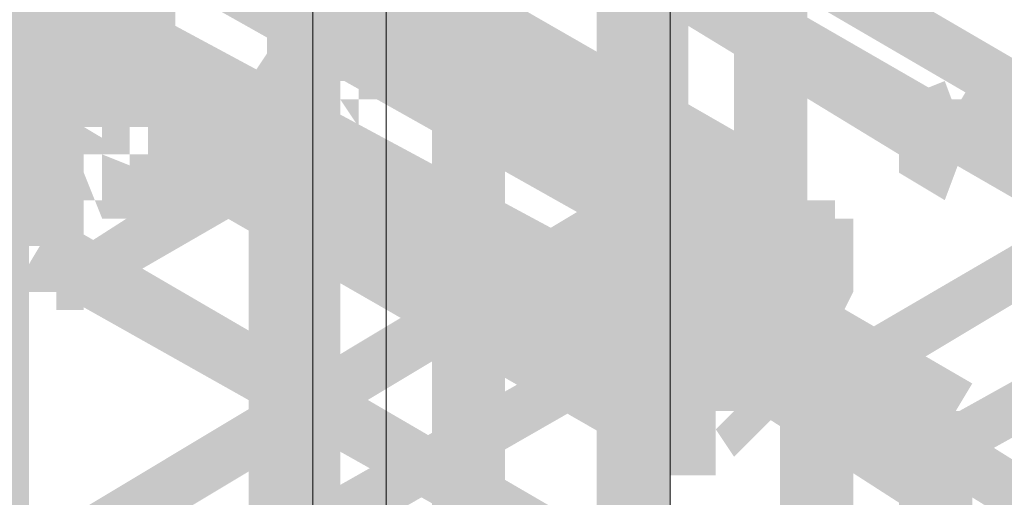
# Model space of a CAD drawing. Header units: millimetres. Extents: x -91 to 1961, y -1152 to 358.
# Tile 775 of 1056: x 238.541 to 240.32, y 123.81 to 124.672. Entities that reach past the tile are written whole.
import ezdxf

# ---------------------------------------------------------------- set-up
doc = ezdxf.new("R2010")
doc.units = ezdxf.units.MM
doc.header["$MEASUREMENT"] = 0
doc.layers.get('0').update_dxf_attribs({"linetype": 'CONTINUOUS'})

msp = doc.modelspace()

# ---------------------------------------------------------------- hatches: boundary and pattern name
at = {"true_color": 0xaaaaaa}
h = msp.add_hatch(color=253, dxfattribs=at)
h.paths.add_polyline_path([(239.7159, 144.5471), (239.7159, 138.194), (239.5835, 138.194), (239.5835, 144.5471)])
h.paths.add_polyline_path([(239.7159, 135.0174), (239.7159, 128.6642), (239.5835, 128.6642), (239.5835, 135.0174)])
h.paths.add_polyline_path([(239.7159, 125.4877), (239.7159, 119.1345), (239.5835, 119.1345), (239.5835, 125.4877)])
h.paths.add_polyline_path([(239.7159, 115.9579), (239.7159, 109.6048), (239.5835, 109.6048), (239.5835, 115.9579)])
h.paths.add_polyline_path([(239.7159, 106.4282), (239.7159, 100.0751), (239.5835, 100.0751), (239.5835, 106.4282)])
h = msp.add_hatch(color=253, dxfattribs=at)
h.paths.add_polyline_path([(239.1203, 144.4644), (239.1203, 138.1113), (238.9879, 138.1113), (238.9879, 144.4644)])
h.paths.add_polyline_path([(239.1203, 134.9347), (239.1203, 128.5815), (238.9879, 128.5815), (238.9879, 134.9347)])
h.paths.add_polyline_path([(239.1203, 125.4049), (239.1203, 119.0518), (238.9879, 119.0518), (238.9879, 125.4049)])
h.paths.add_polyline_path([(239.1203, 115.8752), (239.1203, 109.5221), (238.9879, 109.5221), (238.9879, 115.8752)])
h.paths.add_polyline_path([(239.1203, 106.3455), (239.1203, 99.9923), (238.9879, 99.9923), (238.9879, 106.3455)])
h = msp.add_hatch(color=253, dxfattribs=at)
h.paths.add_polyline_path([(239.2857, 99.6118), (239.2857, 105.965), (239.4181, 105.965), (239.4181, 99.6118)])
h.paths.add_polyline_path([(239.2857, 109.1415), (239.2857, 115.4947), (239.4181, 115.4947), (239.4181, 109.1415)])
h.paths.add_polyline_path([(239.2857, 118.6713), (239.2857, 125.0244), (239.4181, 125.0244), (239.4181, 118.6713)])
h.paths.add_polyline_path([(239.2857, 128.201), (239.2857, 134.5542), (239.4181, 134.5542), (239.4181, 128.201)])
h.paths.add_polyline_path([(239.2857, 137.7307), (239.2857, 144.0839), (239.4181, 144.0839), (239.4181, 137.7307)])
h = msp.add_hatch(color=253, dxfattribs=at)
h.paths.add_polyline_path([(238.9548, 99.1155), (238.9548, 105.4686), (239.0706, 105.4686), (239.0706, 99.1155)])
h.paths.add_polyline_path([(238.9548, 108.6452), (238.9548, 114.9983), (239.0706, 114.9983), (239.0706, 108.6452)])
h.paths.add_polyline_path([(238.9548, 118.1749), (238.9548, 124.5281), (239.0706, 124.5281), (239.0706, 118.1749)])
h.paths.add_polyline_path([(238.9548, 127.7047), (238.9548, 134.0578), (239.0706, 134.0578), (239.0706, 127.7047)])
h.paths.add_polyline_path([(238.9548, 137.2344), (238.9548, 143.5875), (239.0706, 143.5875), (239.0706, 137.2344)])
h = msp.add_hatch(color=253, dxfattribs=at)
h.paths.add_polyline_path([(265.4594, 110.0019), (259.95, 113.1784), (259.9997, 113.2612), (265.509, 110.0846)])
h.paths.add_polyline_path([(257.2036, 114.7336), (251.6942, 117.9102), (251.7439, 117.9929), (257.2367, 114.8164)])
h.paths.add_polyline_path([(248.9478, 119.5316), (243.4384, 122.7082), (243.5212, 122.7909), (248.9809, 119.6143)])
h.paths.add_polyline_path([(240.7251, 124.2634), (236.44, 126.7616), (236.4897, 126.8443), (240.7747, 124.3461)])
h = msp.add_hatch(color=253, dxfattribs=at)
h.paths.add_polyline_path([(236.4897, 126.6789), (241.9991, 123.5023), (241.9494, 123.4196), (236.44, 126.5962)])
h.paths.add_polyline_path([(244.7455, 121.8975), (250.2548, 118.7209), (250.2052, 118.6382), (244.7124, 121.8148)])
h.paths.add_polyline_path([(253.0013, 117.1492), (258.5106, 113.9726), (258.4775, 113.8899), (252.9682, 117.0664)])
h.paths.add_polyline_path([(261.2736, 112.3677), (265.509, 109.9522), (265.4594, 109.8695), (261.224, 112.285)])
h = msp.add_hatch(color=253, dxfattribs=at)
h.paths.add_polyline_path([(240.1791, 124.5281), (240.295, 124.5281), (240.295, 124.4288), (240.1791, 124.4288)])
h.paths.add_polyline_path([(239.0706, 125.1568), (239.1203, 125.1568), (239.1203, 125.0244), (239.0706, 125.0244)])
for points in [[(239.1203, 125.1568), (240.1791, 124.5281), (240.1295, 124.4288), (239.0706, 125.0741)], [(240.1791, 124.4288), (239.1203, 125.0741), (239.1534, 125.1568), (240.2122, 124.5281)], [(239.1203, 125.0741), (239.1203, 124.5612), (239.2361, 124.5612), (239.2361, 125.0741)], [(239.7159, 124.2303), (238.657, 124.8259), (238.6901, 124.9086), (239.749, 124.313)], [(239.9144, 124.313), (239.0376, 124.8259), (239.0706, 124.9086), (239.9641, 124.3957)], [(239.6166, 124.859), (239.6166, 124.3461), (239.749, 124.3461), (239.749, 124.859)], [(238.6074, 124.7763), (239.7159, 124.1806), (239.6663, 124.0483), (238.5578, 124.6439)], [(239.9641, 124.1806), (239.0706, 124.6935), (239.1203, 124.7763), (240.0137, 124.2634)], [(238.5247, 124.7266), (238.5247, 124.2634), (238.657, 124.2634), (238.657, 124.7266)], [(238.657, 124.6108), (238.657, 124.4784), (238.7398, 124.4784), (238.7398, 124.6108)], [(239.5835, 124.0152), (238.7398, 124.5281), (238.7728, 124.6108), (239.6166, 124.0979)], [(240.1295, 124.5281), (240.2122, 124.5612), (240.2619, 124.4288), (240.1791, 124.3957)], [(240.2619, 124.5612), (241.3207, 123.9656), (241.2711, 123.8828), (240.2122, 124.4784)], [(239.1203, 124.4288), (238.6901, 124.1806), (238.657, 124.2634), (239.0706, 124.5281)], [(240.2122, 124.3461), (240.1295, 124.3957), (240.1791, 124.5281), (240.2619, 124.4784)], [(240.1295, 124.5281), (240.1295, 124.3957), (240.1791, 124.3957), (240.1791, 124.5281)], [(239.6663, 123.8828), (238.7728, 124.3957), (238.8225, 124.4784), (239.7159, 123.9656)], [(239.7159, 124.313), (238.2269, 123.4196), (238.1772, 123.5023), (239.6663, 124.3957)], [(239.8813, 124.1806), (239.6663, 124.313), (239.7159, 124.3957), (239.9144, 124.2634)], [(240.5928, 124.313), (240.0137, 123.9656), (239.9641, 124.0483), (240.5597, 124.3957)], [(239.6663, 123.585), (238.5578, 124.2303), (238.6074, 124.313), (239.7159, 123.6678)], [(239.749, 124.313), (240.2619, 124.0152), (240.2122, 123.9325), (239.7159, 124.2303)], [(238.3923, 123.4196), (239.8813, 124.2634), (239.9144, 124.1806), (238.4419, 123.3369)], [(239.6663, 123.585), (238.6074, 124.1806), (238.657, 124.2634), (239.7159, 123.6678)], [(238.6074, 124.2634), (238.6074, 124.1476), (238.657, 124.1476), (238.657, 124.2634)], [(239.6663, 124.2303), (239.7159, 124.2634), (239.749, 124.2303), (239.7159, 124.1806)], [(239.7159, 124.2634), (240.7251, 123.6347), (240.6755, 123.5519), (239.6663, 124.1806)], [(240.1791, 123.9325), (240.7747, 124.2634), (240.8078, 124.1806), (240.2122, 123.8497)], [(239.8317, 124.0483), (239.9144, 124.2303), (240.0468, 124.1806), (239.9641, 124.0152)], [(240.1295, 123.8001), (239.6663, 124.0979), (239.7159, 124.1806), (240.1791, 123.8828)], [(240.1791, 123.8497), (239.9641, 123.9656), (240.0137, 124.0483), (240.2122, 123.9325)], [(239.9144, 124.0152), (239.9144, 123.37), (240.0468, 123.37), (240.0468, 124.0152)], [(240.1791, 123.9656), (240.1791, 123.8828), (240.295, 123.8828), (240.295, 123.9656)], [(240.2619, 123.8001), (240.1791, 123.767), (240.1295, 123.8828), (240.2122, 123.9325)], [(240.1295, 123.8828), (240.1295, 123.2541), (240.2619, 123.2541), (240.2619, 123.8828)]]:
    msp.add_hatch(color=253, dxfattribs=at).paths.add_polyline_path(points)
h = msp.add_hatch(color=253, dxfattribs=at)
h.paths.add_polyline_path([(239.0376, 124.7763), (239.0376, 124.8259), (239.0376, 124.859), (239.0706, 124.8259), (239.0376, 124.859), (239.0706, 124.9086), (239.1203, 124.859), (239.1534, 124.859), (239.1534, 124.8259), (239.1534, 124.7763)])
h.paths.add_polyline_path([(239.0376, 124.859), (238.9879, 124.9086), (238.9879, 124.859), (238.9548, 124.859), (238.9548, 124.9913), (238.9879, 124.9913), (239.0376, 124.9417), (239.0706, 124.9086)])
h.paths.add_polyline_path([(238.9548, 124.859), (238.9052, 124.859), (238.9548, 124.9086), (238.9052, 124.859), (238.8556, 124.8259), (238.8225, 124.8259), (238.8556, 124.859), (238.8225, 124.8259), (238.7728, 124.7763), (238.8225, 124.8259), (238.8225, 124.7763), (238.7728, 124.7266), (238.7398, 124.6935), (238.7728, 124.7266), (238.7728, 124.6935), (238.7398, 124.6439), (238.6901, 124.6108), (238.7398, 124.6439), (238.7398, 124.6108), (238.7398, 124.5612), (238.6074, 124.5612), (238.6074, 124.6108), (238.6074, 124.6439), (238.657, 124.6439), (238.6901, 124.6935), (238.657, 124.6935), (238.657, 124.7266), (238.6901, 124.7266), (238.7398, 124.7763), (238.6901, 124.7763), (238.6901, 124.8259), (238.7398, 124.8259), (238.7728, 124.859), (238.8225, 124.9086), (238.8225, 124.9417), (238.8556, 124.9417), (238.8556, 124.9086), (238.9052, 124.9417), (238.9052, 124.9913), (238.9548, 124.9913)])
h = msp.add_hatch(color=253, dxfattribs=at)
h.paths.add_polyline_path([(239.0376, 124.7763), (238.9879, 124.7763), (238.9879, 124.9086), (239.0376, 124.9086)])
h.paths.add_polyline_path([(238.9879, 124.7763), (238.9548, 124.7763), (238.9548, 124.9086), (238.9879, 124.9086)])
h.paths.add_polyline_path([(238.9548, 124.7763), (238.9052, 124.7763), (238.9052, 124.9086), (238.9548, 124.9086)])
h.paths.add_polyline_path([(238.9548, 124.8259), (238.9052, 124.7763), (238.8556, 124.8259), (238.9052, 124.859)])
h.paths.add_polyline_path([(238.8556, 124.7266), (238.8225, 124.7266), (238.9052, 124.8259), (238.9052, 124.7763), (238.8556, 124.7266), (238.8225, 124.6935), (238.7728, 124.7266), (238.8225, 124.7763), (238.7728, 124.7763), (238.7728, 124.8259), (238.8225, 124.859), (238.8556, 124.859)])
h.paths.add_polyline_path([(238.8225, 124.6935), (238.7728, 124.6439), (238.8225, 124.6935), (238.8225, 124.6439), (238.6901, 124.6439), (238.6901, 124.6935), (238.7398, 124.6935), (238.7728, 124.7266)])
h.paths.add_polyline_path([(238.8225, 124.6439), (238.8225, 124.6108), (238.8225, 124.5612), (238.6901, 124.5612), (238.6901, 124.6108), (238.6901, 124.6439)])
h = msp.add_hatch(color=253, dxfattribs=at)
h.paths.add_polyline_path([(238.4419, 99.3636), (238.4419, 105.7168), (238.5578, 105.7168), (238.5578, 99.3636)])
h.paths.add_polyline_path([(238.4419, 108.8934), (238.4419, 115.2465), (238.5578, 115.2465), (238.5578, 108.8934)])
h.paths.add_polyline_path([(238.4419, 118.4231), (238.4419, 124.7763), (238.5578, 124.7763), (238.5578, 118.4231)])
h = msp.add_hatch(color=253, dxfattribs=at)
h.paths.add_polyline_path([(238.8556, 124.4784), (238.9052, 124.4784), (238.8556, 124.4288), (238.8556, 124.4784), (238.9052, 124.5281), (238.9548, 124.5281), (238.9548, 124.3957), (238.9052, 124.3957), (238.9879, 124.4784), (238.9879, 124.4288), (238.9052, 124.3461), (238.8556, 124.3461)])
h.paths.add_polyline_path([(238.9052, 124.4784), (238.9052, 124.5281), (238.9548, 124.5612), (238.9879, 124.5612), (238.9548, 124.5281), (238.9548, 124.5612), (239.0706, 124.5612), (239.0706, 124.5281), (238.9879, 124.4288), (238.9548, 124.4288), (239.0376, 124.5281), (239.0376, 124.4784)])
h.paths.add_polyline_path([(238.9879, 124.5612), (239.0376, 124.6108), (238.9879, 124.6108), (238.9879, 124.6439), (239.1203, 124.6439), (239.1203, 124.6108), (239.0706, 124.5612), (239.0376, 124.5281)])
h.paths.add_polyline_path([(238.9879, 124.6439), (238.9879, 124.6935), (239.0376, 124.7266), (239.0706, 124.7266), (239.0376, 124.6935), (239.0376, 124.7266), (239.1534, 124.7266), (239.1534, 124.6935), (239.0706, 124.6108), (239.0376, 124.6108), (239.1203, 124.6935), (239.1203, 124.6439)])
h.paths.add_polyline_path([(239.0376, 124.7266), (239.0376, 124.7763), (239.1534, 124.7763), (239.1534, 124.7266)])
h = msp.add_hatch(color=253, dxfattribs=at)
h.paths.add_polyline_path([(239.0376, 124.7763), (239.1534, 124.7763), (239.1534, 124.7266), (239.0376, 124.7266)])
h.paths.add_polyline_path([(239.6166, 124.2303), (239.749, 124.2303), (239.749, 124.1476), (239.6166, 124.1476)])
h = msp.add_hatch(color=253, dxfattribs=at)
h.paths.add_polyline_path([(238.8556, 124.4288), (238.8556, 124.4784), (238.9052, 124.5281), (238.9548, 124.5281), (238.9548, 124.3957), (238.9052, 124.3957), (238.9879, 124.4784), (238.9879, 124.4288)])
h.paths.add_polyline_path([(238.9052, 124.4784), (238.9052, 124.5281), (238.9548, 124.5612), (238.9879, 124.5612), (238.9879, 124.4288), (238.9548, 124.4288), (239.0376, 124.5281), (239.0376, 124.4784)])
h.paths.add_polyline_path([(238.9548, 124.5281), (238.9548, 124.5612), (238.9879, 124.6108), (239.0376, 124.6108), (238.9879, 124.5612), (238.9879, 124.6108), (239.1203, 124.6108), (239.1203, 124.5612), (239.0376, 124.4784), (238.9879, 124.4784), (239.0706, 124.5612), (239.0706, 124.5281)])
h.paths.add_polyline_path([(238.9879, 124.6108), (238.9879, 124.6439), (239.1203, 124.6439), (239.1203, 124.6108)])
h.paths.add_polyline_path([(239.0376, 124.6439), (239.0706, 124.6935), (239.1203, 124.6439), (239.0706, 124.6108)])
h.paths.add_polyline_path([(239.0376, 124.6935), (239.0376, 124.7266), (239.1534, 124.7266), (239.1534, 124.6935)])
h = msp.add_hatch(color=253, dxfattribs=at)
h.paths.add_polyline_path([(239.8317, 124.7266), (239.9641, 124.7266), (239.9641, 124.2303), (239.8317, 124.2303)])
h.paths.add_polyline_path([(239.749, 123.0391), (239.7986, 123.0391), (239.7986, 122.9067), (239.749, 122.9067)])
h = msp.add_hatch(color=253, dxfattribs=at)
h.paths.add_polyline_path([(239.0706, 124.4784), (239.1203, 124.5281), (239.1534, 124.4784), (239.1203, 124.4288)])
h.paths.add_polyline_path([(239.0706, 124.5281), (239.0706, 124.5612), (239.203, 124.5612), (239.203, 124.5281)])
h.paths.add_polyline_path([(239.1203, 124.6108), (239.1534, 124.6108), (239.1534, 124.4784), (239.1203, 124.4784)])
h = msp.add_hatch(color=253, dxfattribs=at)
h.paths.add_polyline_path([(238.7398, 124.5612), (238.7398, 124.5281), (238.6074, 124.5281), (238.6074, 124.5612)])
h.paths.add_polyline_path([(238.7398, 124.5281), (238.7398, 124.4784), (238.6074, 124.4784), (238.6074, 124.5281)])
h.paths.add_polyline_path([(238.7398, 124.4784), (238.7398, 124.4288), (238.657, 124.4784), (238.6901, 124.4784), (238.6901, 124.3461), (238.657, 124.3461), (238.6074, 124.4288), (238.6074, 124.4784)])
h.paths.add_polyline_path([(238.7728, 124.4288), (238.7728, 124.3957), (238.6901, 124.4288), (238.7398, 124.4288), (238.7398, 124.313), (238.6901, 124.313), (238.657, 124.3957), (238.657, 124.4288)])
h.paths.add_polyline_path([(238.7398, 124.4288), (238.7728, 124.4288), (238.7728, 124.313), (238.7398, 124.313)])
h.paths.add_polyline_path([(238.7728, 124.4288), (238.8225, 124.4288), (238.8225, 124.313), (238.7728, 124.313)])
h.paths.add_polyline_path([(238.8225, 124.3957), (238.8556, 124.4288), (238.9052, 124.3957), (238.8556, 124.3461)])
h = msp.add_hatch(color=253, dxfattribs=at)
h.paths.add_polyline_path([(238.8225, 124.5612), (238.8225, 124.5281), (238.6901, 124.5281), (238.6901, 124.5612)])
h.paths.add_polyline_path([(238.8225, 124.5281), (238.8225, 124.4784), (238.6901, 124.4784), (238.6901, 124.5281)])
h.paths.add_polyline_path([(238.8225, 124.4784), (238.8225, 124.4288), (238.6901, 124.4288), (238.6901, 124.4784)])
h.paths.add_polyline_path([(238.7398, 124.4784), (238.7728, 124.4784), (238.7728, 124.3461), (238.7398, 124.3461)])
h = msp.add_hatch(color=253, dxfattribs=at)
h.paths.add_polyline_path([(240.1791, 124.4288), (240.1791, 124.4784), (240.295, 124.4784), (240.295, 124.4288)])
h.paths.add_polyline_path([(240.2122, 124.3957), (240.1791, 124.3957), (240.1791, 124.5281), (240.2122, 124.5281)])
h = msp.add_hatch(color=253, dxfattribs=at)
h.paths.add_polyline_path([(238.7728, 124.4784), (238.8225, 124.4784), (238.8225, 124.3461), (238.7728, 124.3461)])
h.paths.add_polyline_path([(238.8225, 124.4784), (238.8556, 124.4784), (238.8556, 124.3461), (238.8225, 124.3461)])
h.paths.add_polyline_path([(238.8556, 124.4784), (238.9052, 124.4784), (238.9052, 124.3461), (238.8556, 124.3461)])
h = msp.add_hatch(color=253, dxfattribs=at)
h.paths.add_polyline_path([(238.8556, 124.4784), (238.9052, 124.4784), (238.9052, 124.3461), (238.8556, 124.3461)])
h.paths.add_polyline_path([(240.3942, 123.1218), (240.51, 123.1218), (240.51, 123.0887), (240.3942, 123.0887)])
h = msp.add_hatch(color=253, dxfattribs=at)
h.paths.add_polyline_path([(239.9144, 124.2634), (239.8813, 124.2634), (239.8813, 124.3957), (239.9144, 124.3957)])
h.paths.add_polyline_path([(239.8813, 124.2634), (239.8317, 124.2634), (239.8317, 124.3957), (239.8813, 124.3957)])
h.paths.add_polyline_path([(239.8317, 124.2634), (239.7986, 124.2634), (239.7986, 124.3957), (239.8317, 124.3957)])
h.paths.add_polyline_path([(239.8317, 124.313), (239.7986, 124.2634), (239.749, 124.313), (239.7986, 124.3461)])
h.paths.add_polyline_path([(239.7986, 124.2634), (239.749, 124.2303), (239.7159, 124.1806), (239.6663, 124.1806), (239.749, 124.2634), (239.749, 124.2303), (239.6166, 124.2303), (239.6166, 124.2634), (239.6663, 124.313), (239.7159, 124.313), (239.7159, 124.2634), (239.749, 124.313)])
h.paths.add_polyline_path([(239.7159, 124.1806), (239.6663, 124.1476), (239.7159, 124.1806), (239.7159, 124.1476), (239.5835, 124.1476), (239.5835, 124.1806), (239.6166, 124.1806), (239.6663, 124.2303)])
h.paths.add_polyline_path([(239.7159, 124.1476), (239.7159, 124.0979), (239.6663, 124.0483), (239.6166, 124.0152), (239.5835, 124.0483), (239.6166, 124.0979), (239.5835, 124.0979), (239.5835, 124.1476)])
h = msp.add_hatch(color=253, dxfattribs=at)
h.paths.add_polyline_path([(239.9144, 124.2303), (239.9144, 124.2634), (240.0468, 124.2634), (240.0468, 124.2303)])
h.paths.add_polyline_path([(239.9144, 124.2634), (239.9144, 124.313), (240.0468, 124.313), (240.0468, 124.2634)])
h.paths.add_polyline_path([(239.9641, 124.2303), (239.9144, 124.2303), (239.9144, 124.3461), (239.9641, 124.3461)])
h.paths.add_polyline_path([(239.8813, 124.313), (239.8813, 124.3461), (240.0137, 124.3461), (240.0137, 124.313)])
h = msp.add_hatch(color=253, dxfattribs=at)
h.paths.add_polyline_path([(238.5578, 124.313), (238.6074, 124.313), (238.6074, 124.1806), (238.5578, 124.1806)])
h.paths.add_polyline_path([(238.6901, 124.2634), (238.6901, 124.2303), (238.5578, 124.2303), (238.5578, 124.2634)])
h = msp.add_hatch(color=253, dxfattribs=at)
h.paths.add_polyline_path([(239.7986, 124.2634), (239.7986, 124.2303), (239.6663, 124.2303), (239.6663, 124.2634)])
h.paths.add_polyline_path([(239.749, 124.1806), (239.7159, 124.1476), (239.6663, 124.1806), (239.7159, 124.2303)])
h.paths.add_polyline_path([(239.749, 124.1806), (239.749, 124.1476), (239.6166, 124.1476), (239.6166, 124.1806)])
h = msp.add_hatch(color=253, dxfattribs=at)
h.paths.add_polyline_path([(239.6663, 123.9656), (239.7159, 123.9656), (239.749, 123.9656), (239.749, 123.8497), (239.7159, 123.8497), (239.6663, 123.8497)])
h.paths.add_polyline_path([(239.749, 123.9656), (239.7986, 123.9656), (239.7986, 123.8497), (239.749, 123.8497)])
h.paths.add_polyline_path([(239.7986, 123.9325), (239.8317, 123.9656), (239.8813, 123.9325), (239.8317, 123.8828)])
h.paths.add_polyline_path([(239.8317, 123.9656), (239.8813, 124.0152), (239.8317, 124.0152), (239.8317, 124.0483), (239.8813, 124.0979), (239.9144, 124.0979), (239.8813, 124.0483), (239.8813, 124.0979), (239.8813, 124.1476), (240.0137, 124.1476), (240.0137, 124.0979), (240.0137, 124.0483), (239.9144, 123.9656), (239.8813, 123.9656), (239.9641, 124.0483), (239.9641, 124.0152), (239.9144, 123.9656), (239.8813, 123.9325)])
h.paths.add_polyline_path([(239.9144, 124.1476), (239.9641, 124.1806), (239.9144, 124.1806), (239.9144, 124.2303), (240.0468, 124.2303), (240.0468, 124.1806), (240.0137, 124.1476), (239.9641, 124.0979)])
h = msp.add_hatch(color=253, dxfattribs=at)
h.paths.add_polyline_path([(239.5835, 124.0979), (239.8813, 124.0979), (239.8813, 123.9656), (239.5835, 123.9656)])
h.paths.add_polyline_path([(241.1056, 122.7413), (241.1553, 122.7413), (241.1553, 122.6089), (241.1056, 122.6089)])
h = msp.add_hatch(color=253, dxfattribs=at)
h.paths.add_polyline_path([(239.6663, 124.0483), (239.6663, 124.0152), (239.5339, 124.0152), (239.5339, 124.0483)])
h.paths.add_polyline_path([(239.5835, 124.0483), (239.6166, 124.0483), (239.7159, 124.0152), (239.7159, 123.9656), (239.5835, 123.9656), (239.5835, 124.0152), (239.6166, 123.9325), (239.5835, 123.9325)])
h.paths.add_polyline_path([(239.7159, 123.9656), (239.7159, 123.9325), (239.5835, 123.9325), (239.5835, 123.9656)])
h.paths.add_polyline_path([(239.6166, 123.9656), (239.6663, 123.9656), (239.6663, 123.8497), (239.6166, 123.8497)])
h = msp.add_hatch(color=253, dxfattribs=at)
h.paths.add_polyline_path([(240.1295, 123.8828), (240.1791, 123.8828), (240.1791, 123.767), (240.1295, 123.767)])
h.paths.add_polyline_path([(240.1295, 123.8497), (240.1295, 123.8828), (240.2619, 123.8828), (240.2619, 123.8497)])
h.paths.add_polyline_path([(240.1295, 123.8828), (240.1295, 123.9325), (240.2619, 123.9325), (240.2619, 123.8828)])
h.paths.add_polyline_path([(240.1791, 123.9656), (240.2122, 123.9656), (240.2122, 123.8497), (240.1791, 123.8497)])
h.paths.add_polyline_path([(240.1791, 123.9325), (240.1791, 123.9656), (240.295, 123.9656), (240.295, 123.9325)])

# ---------------------------------------------------------------- linework, layer by layer
at = {"color": 7, "linetype": 'Continuous', "lineweight": 5}
for points in [[(239.7159, 99.5787), (239.7159, 143.207), (239.7159, 143.207)], [(239.203, 99.5787), (239.203, 142.9092), (239.203, 142.9092)], [(239.0706, 142.8265), (239.0706, 99.0162), (239.0706, 99.0162)]]:
    msp.add_lwpolyline(points, dxfattribs=at)
at = {"color": 7, "linetype": 'Continuous', "lineweight": 20}
msp.add_lwpolyline([(239.203, 142.9092), (239.203, 99.1982), (239.203, 99.1982)], dxfattribs=at)

doc.saveas('drawing.dxf')
